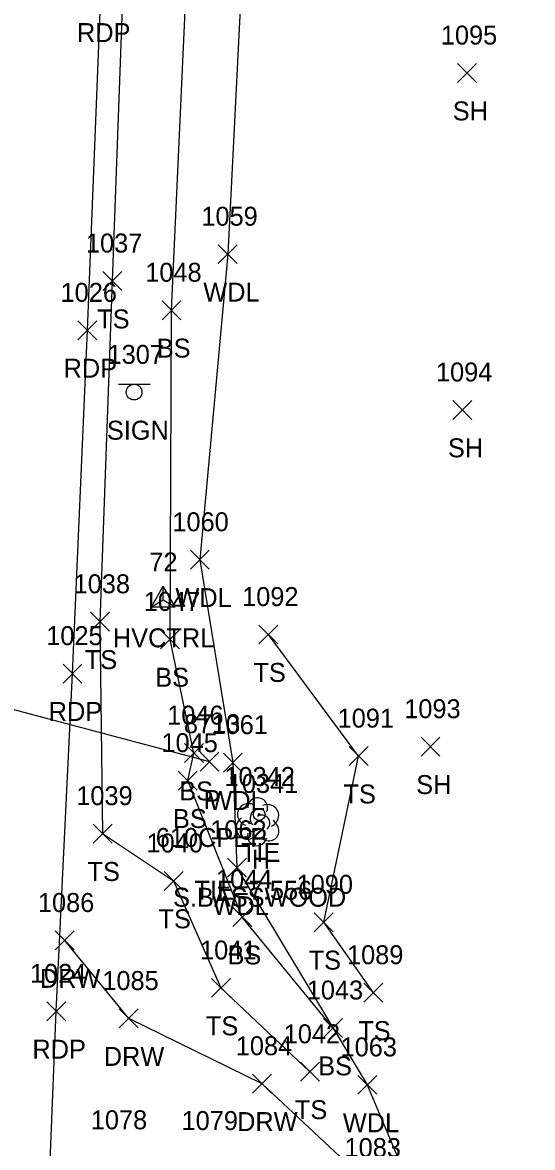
# Model space of a CAD drawing. Extents: x 1482574 to 1485769, y 580696 to 595649.
# Drawn here: x 1485175.5 to 1485229.3, y 581525.7 to 581644.3 of the extents above; entities that cross this region are included whole.
import ezdxf

# ---------------------------------------------------------------- set-up
doc = ezdxf.new("R2010")
doc.units = 0
for name, color, linetype in [('C_A', 7, 'Continuous'), ('C_C', 7, 'Continuous'), ('C_I', 7, 'Continuous'), ('CBP', 7, 'Continuous'), ('CPSM', 7, 'Continuous'), ('D_A', 7, 'Continuous'), ('D_C', 7, 'Continuous'), ('D_I', 7, 'Continuous'), ('D_TIC', 7, 'Continuous'), ('DCP', 7, 'Continuous'), ('L_A', 7, 'Continuous'), ('L_C', 7, 'Continuous'), ('L_I', 7, 'Continuous'), ('L_TIC', 7, 'Continuous'), ('LAWA', 7, 'Continuous'), ('LELB', 7, 'Continuous'), ('LTD', 7, 'Continuous'), ('P_A', 7, 'Continuous'), ('P_I', 7, 'Continuous'), ('P_TIC', 7, 'Continuous'), ('PET', 7, 'Continuous'), ('R_A', 7, 'Continuous'), ('R_I', 7, 'Continuous'), ('R_TIC', 7, 'Continuous'), ('RDW', 7, 'Continuous'), ('S_A', 7, 'Continuous'), ('S_I', 7, 'Continuous'), ('SSGN', 7, 'Continuous')]:
    doc.layers.add(name, color=color, linetype=linetype)

msp = doc.modelspace()

# ---------------------------------------------------------------- linework, layer by layer
at = {"layer": 'CBP'}
for radius in [0.625, 0.0833]:
    msp.add_circle((1485200.46, 581560.79), radius, dxfattribs=at)
at = {"layer": 'CPSM'}
for p, q in [((1485189.08, 581582.7), (1485190.33, 581584.86)), ((1485189.08, 581582.7), (1485190.33, 581584.86)), ((1485189.08, 581582.7), (1485190.33, 581584.86)), ((1485189.08, 581582.7), (1485190.33, 581584.86)), ((1485189.08, 581582.7), (1485190.33, 581584.86)), ((1485189.08, 581582.7), (1485190.33, 581584.86)), ((1485191.58, 581582.7), (1485190.33, 581584.86)), ((1485190.33, 581583.42), (1485190.33, 581584.86)), ((1485191.58, 581582.7), (1485190.33, 581584.86)), ((1485190.33, 581583.42), (1485190.33, 581584.86)), ((1485191.58, 581582.7), (1485190.33, 581584.86)), ((1485190.33, 581583.42), (1485190.33, 581584.86)), ((1485191.58, 581582.7), (1485190.33, 581584.86)), ((1485190.33, 581583.42), (1485190.33, 581584.86)), ((1485191.58, 581582.7), (1485190.33, 581584.86)), ((1485190.33, 581583.42), (1485190.33, 581584.86)), ((1485191.58, 581582.7), (1485190.33, 581584.86)), ((1485190.33, 581583.42), (1485190.33, 581584.86)), ((1485189.08, 581582.7), (1485190.33, 581583.42)), ((1485189.08, 581582.7), (1485190.33, 581583.42)), ((1485189.08, 581582.7), (1485190.33, 581583.42)), ((1485189.08, 581582.7), (1485190.33, 581583.42)), ((1485189.08, 581582.7), (1485190.33, 581583.42)), ((1485189.08, 581582.7), (1485190.33, 581583.42)), ((1485189.08, 581582.7), (1485191.58, 581582.7)), ((1485189.08, 581582.7), (1485191.58, 581582.7)), ((1485189.08, 581582.7), (1485191.58, 581582.7)), ((1485189.08, 581582.7), (1485191.58, 581582.7)), ((1485189.08, 581582.7), (1485191.58, 581582.7)), ((1485189.08, 581582.7), (1485191.58, 581582.7)), ((1485190.33, 581583.42), (1485190.33, 581583.42)), ((1485190.33, 581583.42), (1485191.58, 581582.7)), ((1485190.33, 581583.42), (1485190.33, 581583.42)), ((1485190.33, 581583.42), (1485191.58, 581582.7)), ((1485190.33, 581583.42), (1485190.33, 581583.42)), ((1485190.33, 581583.42), (1485191.58, 581582.7)), ((1485190.33, 581583.42), (1485190.33, 581583.42)), ((1485190.33, 581583.42), (1485191.58, 581582.7)), ((1485190.33, 581583.42), (1485190.33, 581583.42)), ((1485190.33, 581583.42), (1485191.58, 581582.7)), ((1485190.33, 581583.42), (1485190.33, 581583.42)), ((1485190.33, 581583.42), (1485191.58, 581582.7))]:
    msp.add_line(p, q, dxfattribs=at)
at = {"layer": 'D_TIC'}
for points in [[(1485194.22, 581565.36), (1485196.22, 581567.36)], [(1485196.22, 581565.36), (1485194.22, 581567.36)]]:
    msp.add_lwpolyline(points, dxfattribs=at)
at = {"layer": 'DCP'}
msp.add_lwpolyline([(1485141.69, 581580.57), (1485195.22, 581566.36)], dxfattribs=at)
at = {"layer": 'L_TIC'}
for points in [[(1485221.4, 581638), (1485223.4, 581640)], [(1485223.4, 581638), (1485221.4, 581640)], [(1485196.14, 581618.89), (1485198.14, 581620.89)], [(1485198.14, 581618.89), (1485196.14, 581620.89)], [(1485183.96, 581616.06), (1485185.96, 581618.06)], [(1485185.96, 581616.06), (1485183.96, 581618.06)], [(1485190.21, 581612.98), (1485192.21, 581614.98)], [(1485192.21, 581612.98), (1485190.21, 581614.98)], [(1485220.9, 581602.46), (1485222.89, 581604.46)], [(1485222.89, 581602.46), (1485220.9, 581604.46)], [(1485193.2, 581586.66), (1485195.2, 581588.66)], [(1485195.2, 581586.66), (1485193.2, 581588.66)], [(1485182.65, 581580.12), (1485184.65, 581582.12)], [(1485184.65, 581580.12), (1485182.65, 581582.12)], [(1485190.05, 581578.26), (1485192.05, 581580.26)], [(1485192.05, 581578.26), (1485190.05, 581580.26)], [(1485200.44, 581578.77), (1485202.44, 581580.77)], [(1485202.44, 581578.77), (1485200.44, 581580.77)], [(1485192.58, 581566.27), (1485194.58, 581568.27)], [(1485194.58, 581566.27), (1485192.58, 581568.27)], [(1485217.54, 581566.94), (1485219.54, 581568.94)], [(1485219.54, 581566.94), (1485217.54, 581568.94)], [(1485196.68, 581565.26), (1485198.68, 581567.26)], [(1485198.68, 581565.26), (1485196.68, 581567.26)], [(1485209.95, 581565.95), (1485211.95, 581567.95)], [(1485211.95, 581565.95), (1485209.95, 581567.95)], [(1485191.92, 581563.36), (1485193.92, 581565.36)], [(1485193.92, 581563.36), (1485191.92, 581565.36)], [(1485182.94, 581557.77), (1485184.94, 581559.77)], [(1485184.94, 581557.77), (1485182.94, 581559.77)], [(1485197.11, 581554.17), (1485199.11, 581556.17)], [(1485199.11, 581554.17), (1485197.11, 581556.17)], [(1485190.43, 581552.78), (1485192.43, 581554.78)], [(1485192.43, 581552.78), (1485190.43, 581554.78)], [(1485197.68, 581548.97), (1485199.68, 581550.97)], [(1485199.68, 581548.97), (1485197.68, 581550.97)], [(1485206.27, 581548.42), (1485208.27, 581550.42)], [(1485208.27, 581548.42), (1485206.27, 581550.42)], [(1485195.43, 581541.5), (1485197.43, 581543.49)], [(1485197.43, 581541.5), (1485195.43, 581543.49)], [(1485211.51, 581540.99), (1485213.51, 581542.99)], [(1485213.51, 581540.99), (1485211.51, 581542.99)], [(1485207.25, 581537.27), (1485209.25, 581539.27)], [(1485209.25, 581537.27), (1485207.25, 581539.27)], [(1485204.82, 581532.65), (1485206.82, 581534.65)], [(1485206.82, 581532.65), (1485204.82, 581534.65)], [(1485210.87, 581531.27), (1485212.87, 581533.27)], [(1485212.87, 581531.27), (1485210.87, 581533.27)]]:
    msp.add_lwpolyline(points, dxfattribs=at)
at = {"layer": 'LAWA'}
msp.add_lwpolyline([(1485204.86, 581806.83), (1485202.64, 581769.82), (1485202.41, 581732.62), (1485200.4, 581692.93), (1485199.01, 581657), (1485197.14, 581619.89), (1485194.2, 581587.66), (1485197.68, 581566.26), (1485198.11, 581555.17), (1485211.87, 581532.27), (1485225.9, 581498.96), (1485233.76, 581482.99)], dxfattribs=at)
at = {"layer": 'LELB'}
for points in [[(1485208.25, 581538.27), (1485198.68, 581549.97), (1485192.92, 581564.36), (1485193.57, 581567.27), (1485191.05, 581579.26), (1485191.21, 581613.98), (1485193.24, 581658.72), (1485193.05, 581696.27), (1485195.56, 581733.98), (1485196.06, 581772.4), (1485199.28, 581806.62)], [(1485192.73, 581793.15), (1485191.54, 581758.11), (1485190.01, 581723.08), (1485188.6, 581687.7), (1485186.25, 581652.62), (1485184.96, 581617.06), (1485183.65, 581581.12), (1485183.94, 581558.77), (1485191.43, 581553.78), (1485196.43, 581542.49), (1485205.82, 581533.65)], [(1485212.51, 581541.99), (1485207.27, 581549.42), (1485210.95, 581566.95), (1485201.44, 581579.77)]]:
    msp.add_lwpolyline(points, dxfattribs=at)
at = {"layer": 'LTD'}
msp.add_line((1485200.26, 581560.06), (1485200.26, 581560.06), dxfattribs=at)
msp.add_line((1485200.26, 581560.06), (1485200.26, 581560.06), dxfattribs=at)
msp.add_arc((1485200.3, 581561.49), 1.05, 335.5272, 180.9563, dxfattribs=at)
for centre, major_axis, ratio, start_param, end_param in [((1485199.46, 581560.73), (1.21, -0.51), 0.895232, 1.570796, 4.712389), ((1485200.05, 581560.52), (-0.208, -0.792), 0.645439, 3.141593, 6.283185), ((1485201.3, 581560.64), (-1.14, -0.48), 0.949671, 1.570796, 4.712389), ((1485199.17, 581559.35), (0.58, -1.04), 0.959034, 3.141593, 6.283185), ((1485200.76, 581559.89), (-0.5, 0.667), 0.989748, 3.141593, 6.283185), ((1485201.26, 581559.23), (-1.09, 0.79), 0.841452, 1.570796, 4.712389), ((1485200.26, 581558.56), (0.26, 1.06), 0.942809, 1.570796, 4.712389), ((1485199.8, 581559.31), (-0.625, -0.083), 0.423636, 0, 3.141593)]:
    msp.add_ellipse(centre, major_axis=major_axis, ratio=ratio, start_param=start_param, end_param=end_param, dxfattribs=at)
at = {"layer": 'P_TIC'}
for points in [[(1485181.33, 581610.86), (1485183.33, 581612.86)], [(1485183.33, 581610.86), (1485181.33, 581612.86)], [(1485179.76, 581574.65), (1485181.76, 581576.65)], [(1485181.76, 581574.65), (1485179.76, 581576.65)], [(1485178.04, 581539.03), (1485180.04, 581541.03)], [(1485180.04, 581539.03), (1485178.04, 581541.03)]]:
    msp.add_lwpolyline(points, dxfattribs=at)
at = {"layer": 'PET'}
msp.add_lwpolyline([(1485177.67, 581505.72), (1485179.04, 581540.03), (1485180.76, 581575.65), (1485182.33, 581611.86), (1485183.74, 581647.26), (1485185.19, 581682.64), (1485187.21, 581718.55), (1485188.8, 581753.74), (1485190.54, 581793.32)], dxfattribs=at)
at = {"layer": 'R_TIC'}
for points in [[(1485178.94, 581546.5), (1485180.94, 581548.5)], [(1485180.94, 581546.5), (1485178.94, 581548.5)], [(1485185.68, 581538.27), (1485187.68, 581540.27)], [(1485187.68, 581538.27), (1485185.68, 581540.27)], [(1485199.76, 581531.39), (1485201.76, 581533.39)], [(1485201.76, 581531.39), (1485199.76, 581533.39)]]:
    msp.add_lwpolyline(points, dxfattribs=at)
at = {"layer": 'RDW'}
msp.add_lwpolyline([(1485178.56, 581519.94), (1485185.46, 581524.58), (1485195.05, 581524.5), (1485203.97, 581516.05), (1485212.4, 581496.9), (1485220.75, 581501.83), (1485212.24, 581521.65), (1485200.76, 581532.39), (1485186.69, 581539.27), (1485179.94, 581547.5)], dxfattribs=at)
at = {"layer": 'SSGN'}
for p, q in [((1485185.61, 581606.17), (1485188.94, 581606.17)), ((1485187.26, 581605.34), (1485187.26, 581605.34))]:
    msp.add_line(p, q, dxfattribs=at)
msp.add_circle((1485187.26, 581605.34), 0.833, dxfattribs=at)

# ---------------------------------------------------------------- texts
at = {"layer": 'C_A'}
for s, p in [('HVCTRL', (1485185.02, 581578.42)), ('HVCTRL', (1485185.02, 581578.42)), ('HVCTRL', (1485185.02, 581578.42)), ('HVCTRL', (1485185.02, 581578.42)), ('HVCTRL', (1485185.02, 581578.42)), ('HVCTRL', (1485185.02, 581578.42)), ('TIE', (1485198.54, 581555.79))]:
    msp.add_text(s, height=2, dxfattribs=at).set_placement(p)
at = {"layer": 'C_C'}
msp.add_text('TIE=7.556', height=2, dxfattribs=at).set_placement((1485193.64, 581551.79))
at = {"layer": 'C_I'}
for s, p in [('72', (1485188.87, 581586.42)), ('72', (1485188.87, 581586.42)), ('72', (1485188.87, 581586.42)), ('72', (1485188.87, 581586.42)), ('72', (1485188.87, 581586.42)), ('72', (1485188.87, 581586.42)), ('10342', (1485196.79, 581563.79))]:
    msp.add_text(s, height=2, dxfattribs=at).set_placement(p)
at = {"layer": 'D_A'}
msp.add_text('P', height=2, dxfattribs=at).set_placement((1485194.59, 581561.36))
at = {"layer": 'D_C'}
msp.add_text('610CPEP', height=2, dxfattribs=at).set_placement((1485189.55, 581557.36))
at = {"layer": 'D_I'}
msp.add_text('8713', height=2, dxfattribs=at).set_placement((1485192.52, 581569.36))
at = {"layer": 'L_A'}
for s, p in [('SH', (1485220.89, 581634)), ('WDL', (1485194.56, 581614.89)), ('TS', (1485183.37, 581612.06)), ('BS', (1485189.65, 581608.98)), ('SH', (1485220.38, 581598.46)), ('WDL', (1485191.62, 581582.66)), ('TS', (1485182.06, 581576.12)), ('TS', (1485199.85, 581574.77)), ('BS', (1485189.49, 581574.26)), ('SH', (1485217.03, 581562.94)), ('BS', (1485192.02, 581562.27)), ('TS', (1485209.36, 581561.95)), ('WDL', (1485195.1, 581561.26)), ('BS', (1485191.36, 581559.36)), ('H', (1485199.69, 581555.06)), ('TS', (1485182.35, 581553.77)), ('WDL', (1485195.53, 581550.17)), ('TS', (1485189.84, 581548.78)), ('BS', (1485197.12, 581544.97)), ('TS', (1485205.68, 581544.42)), ('TS', (1485194.84, 581537.49)), ('TS', (1485210.92, 581536.99)), ('BS', (1485206.69, 581533.27)), ('TS', (1485204.23, 581528.65)), ('WDL', (1485209.29, 581527.27))]:
    msp.add_text(s, height=2, dxfattribs=at).set_placement(p)
at = {"layer": 'L_C'}
msp.add_text('S.BASSWOOD', height=2, dxfattribs=at).set_placement((1485191.37, 581551.06))
at = {"layer": 'L_I'}
for s, p in [('1095', (1485219.63, 581642)), ('1059', (1485194.36, 581622.89)), ('1037', (1485182.18, 581620.06)), ('1048', (1485188.44, 581616.98)), ('1094', (1485219.12, 581606.46)), ('1060', (1485191.3, 581590.66)), ('1038', (1485180.88, 581584.12)), ('1092', (1485198.66, 581582.77)), ('1047', (1485188.28, 581582.26)), ('1093', (1485215.77, 581570.94)), ('1046', (1485190.75, 581570.27)), ('1091', (1485208.74, 581569.95)), ('1061', (1485195.43, 581569.26)), ('1045', (1485190.15, 581567.36)), ('10341', (1485197.15, 581563.06)), ('1039', (1485181.16, 581561.77)), ('1062', (1485195.29, 581558.17)), ('1040', (1485188.57, 581556.78)), ('1044', (1485195.91, 581552.97)), ('1090', (1485204.41, 581552.42)), ('1041', (1485194.22, 581545.49)), ('1089', (1485209.73, 581544.99)), ('1043', (1485205.48, 581541.27)), ('1042', (1485203.05, 581536.65)), ('1063', (1485209.05, 581535.27))]:
    msp.add_text(s, height=2, dxfattribs=at).set_placement(p)
at = {"layer": 'P_A'}
for p in [(1485181.23, 581642.26), (1485179.82, 581606.86), (1485178.25, 581570.65), (1485176.53, 581535.03)]:
    msp.add_text('RDP', height=2, dxfattribs=at).set_placement(p)
at = {"layer": 'P_I'}
for s, p in [('1026', (1485179.5, 581614.86)), ('1025', (1485177.99, 581578.65)), ('1024', (1485176.27, 581543.03))]:
    msp.add_text(s, height=2, dxfattribs=at).set_placement(p)
at = {"layer": 'R_A'}
for p in [(1485177.31, 581542.5), (1485184.06, 581534.27), (1485198.13, 581527.39)]:
    msp.add_text('DRW', height=2, dxfattribs=at).set_placement(p)
at = {"layer": 'R_I'}
for s, p in [('1086', (1485177.11, 581550.5)), ('1085', (1485183.91, 581542.27)), ('1084', (1485197.99, 581535.39)), ('1078', (1485182.69, 581527.58)), ('1079', (1485192.27, 581527.5)), ('1083', (1485209.47, 581524.65))]:
    msp.add_text(s, height=2, dxfattribs=at).set_placement(p)
at = {"layer": 'S_A'}
msp.add_text('SIGN', height=2, dxfattribs=at).set_placement((1485184.39, 581600.32))
at = {"layer": 'S_I'}
msp.add_text('1307', height=2, dxfattribs=at).set_placement((1485184.46, 581608.32))

doc.saveas('drawing.dxf')
